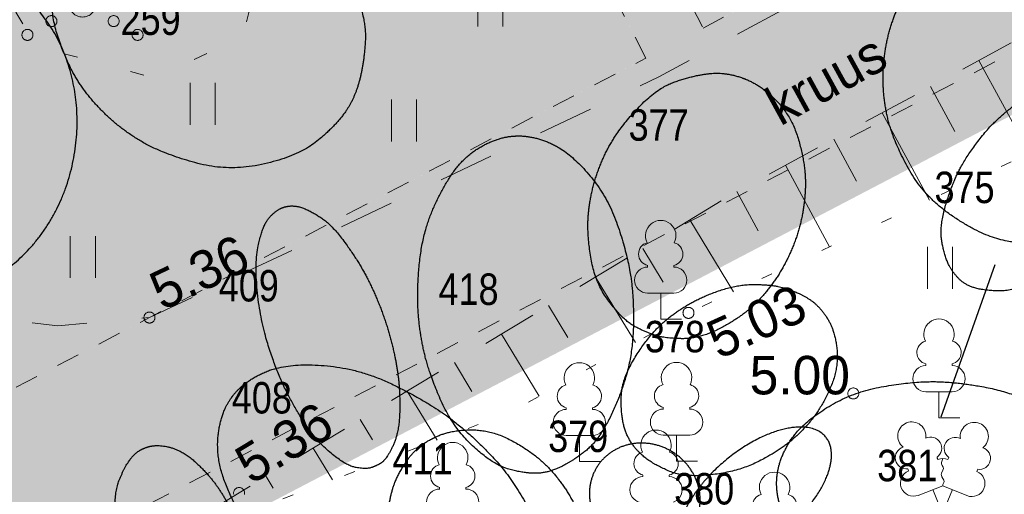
# Model space of a CAD drawing. Header units: metres. Extents: x 538891 to 1080079, y 6588829 to 13178720.
# Tile 320 of 656: x 539900 to 539918, y 6589104 to 6589112. Entities that reach past the tile are written whole.
import ezdxf

# ---------------------------------------------------------------- set-up
doc = ezdxf.new("R2010")
doc.units = ezdxf.units.M
doc.header["$LTSCALE"] = 0.4
for name, pattern in [('KOLVIK', [3.125, 0.625, -2.5]), ('KRUUSKILL', [5, 2.5, -2.5]), ('NOLVAALL', [3, 0.5, -2.5]), ('VW-01 Short Dashed', [2.116125, 1.058062, -1.058062])]:
    doc.linetypes.add(name, pattern=pattern)
for name, color, linetype in [('DENDRO', 7, 'Continuous'), ('GEO', 7, 'Continuous'), ('KINO_PINNAKATTED 2', 7, 'Continuous'), ('KINO_VÄIKEEHITISED', 7, 'Continuous')]:
    doc.layers.add(name, color=color, linetype=linetype)
doc.styles.add('Arial Narrow', font='ARIALN.TTF')
doc.styles.add('HK Explorer Book', font='txt')

# ---------------------------------------------------------------- blocks, each defined once
blk = doc.blocks.new('Landscape Area-216')
at = {"linetype": 'Continuous', "lineweight": 0}
blk.add_hatch(color=254, dxfattribs=at).paths.add_polyline_path([(2.909, 0.778), (-0.186, -0.801), (-0.841, 0.481), (-9.383, -3.879), (-9.383, -3.879), (-9.383, -3.879), (1.507, -25.216), (14.441, -18.45), (4.272, 1.474), (2.909, 0.778)])
blk = doc.blocks.new('Landscape Area-221')
at = {"linetype": 'Continuous', "lineweight": 0}
blk.add_hatch(color=254, dxfattribs=at).paths.add_polyline_path([(0, 0), (-0.273, 0.522), (-0.882, 0.668), (-131.852, -67.839), (-131.389, -68.725), (0, 0)])
blk = doc.blocks.new('Landscape Area-11')
at = {"linetype": 'Continuous', "lineweight": 0}
blk.add_hatch(color=254, dxfattribs=at).paths.add_polyline_path([(0, 0), (-10.164, 19.914), (14.176, 32.336), (14.826, 31.062), (21.283, 34.358), (20.633, 35.632), (29.015, 39.911), (21.689, 11.345), (0, 0)])
blk = doc.blocks.new('LEHTP1')
at = {"color": 252, "linetype": 'Continuous', "lineweight": 9, "true_color": 0x888888}
for p, q in [((-0.48, 1.96), (-0.48, 1.9)), ((0.48, 1.96), (0.48, 1.9)), ((0.48, 0.95), (-0.48, 0.95)), ((0, 0), (0, 0.95)), ((0.76, 0), (0, 0))]:
    blk.add_line(p, q, dxfattribs=at)
for centre, radius, start, end in [((0, 3.04), 0.554, 332.5799, 207.4201), ((-0.38, 2.375), 0.425, 105.2441, 257.079), ((0.38, 2.375), 0.425, 282.921, 74.7559), ((-0.475, 1.425), 0.475, 90, 270), ((0.475, 1.425), 0.475, 270, 90)]:
    blk.add_arc(centre, radius, start, end, dxfattribs=at)
blk = doc.blocks.new('LEHTP2')
at = {"color": 252, "linetype": 'Continuous', "lineweight": 9, "true_color": 0x888888}
for p, q in [((-0.17, 1.98), (-0.2, 2.05)), ((0.2, 1.97), (0.23, 2.05)), ((-1.23, 1.56), (-1.26, 1.64)), ((1.25, 1.54), (1.28, 1.62)), ((-0.88, 0.67), (0.01, 1.02)), ((0, 0), (-0.35, 0.88)), ((0, 0), (0.36, 0.88)), ((0.01, 1.02), (0.89, 0.66)), ((0.76, 0), (0, 0))]:
    blk.add_line(p, q, dxfattribs=at)
at = {"color": 252, "linetype": 'Continuous', "lineweight": 9, "true_color": 0x888888, "flags": 128}
blk.add_lwpolyline([(0.01, 2.01), (-0.03, 1.86), (-0.03, 1.82), (-0.01, 1.76), (0.03, 1.69), (0.04, 1.65), (0.01, 1.58), (-0.04, 1.48), (-0.05, 1.43), (-0.04, 1.4), (-0.02, 1.34), (0.05, 1.22), (0.06, 1.18), (0.05, 1.14), (0.02, 1.07), (0.01, 1.02)], dxfattribs=at)
at = {"color": 252, "linetype": 'Continuous', "lineweight": 9, "true_color": 0x888888}
for centre, radius, start, end in [((-1.114, 2.828), 0.512, 111.5027, 232.5173), ((-1.114, 2.828), 0.512, 350.4856, 111.5002), ((1.158, 2.811), 0.512, 67.6168, 188.6314), ((1.158, 2.811), 0.512, 306.5997, 67.6143), ((-0.429, 2.384), 0.403, 305.1345, 116.705), ((0.465, 2.377), 0.403, 62.412, 233.9825), ((-1.312, 2.036), 0.403, 106.2979, 277.8684), ((1.344, 2.015), 0.403, 261.2486, 72.8191), ((0.008, 1.535), 0.475, 66.7655, 111.5015), ((-1.053, 1.117), 0.475, 111.5014, 291.5004), ((1.07, 1.101), 0.475, 247.6166, 67.6155)]:
    blk.add_arc(centre, radius, start, end, dxfattribs=at)
blk = doc.blocks.new('VQSA')
at = {"color": 7, "linetype": 'Continuous', "lineweight": 9, "flags": 128}
for points in [[(0.2, 2.3), (0.199, 2.28), (0.196, 2.261), (0.191, 2.242), (0.185, 2.223), (0.176, 2.206), (0.166, 2.189), (0.155, 2.173), (0.141, 2.159), (0.127, 2.145), (0.111, 2.134), (0.094, 2.124), (0.077, 2.115), (0.058, 2.109), (0.039, 2.104), (0.02, 2.101), (0, 2.1), (-0.02, 2.101), (-0.039, 2.104), (-0.058, 2.109), (-0.077, 2.115), (-0.094, 2.124), (-0.111, 2.134), (-0.127, 2.145), (-0.141, 2.159), (-0.155, 2.173), (-0.166, 2.189), (-0.176, 2.206), (-0.185, 2.223), (-0.191, 2.242), (-0.196, 2.261), (-0.199, 2.28), (-0.2, 2.3), (-0.199, 2.32), (-0.196, 2.339), (-0.191, 2.358), (-0.185, 2.377), (-0.176, 2.394), (-0.166, 2.411), (-0.155, 2.427), (-0.141, 2.441), (-0.127, 2.455), (-0.111, 2.466), (-0.094, 2.476), (-0.077, 2.485), (-0.058, 2.491), (-0.039, 2.496), (-0.02, 2.499), (0, 2.5), (0.02, 2.499), (0.039, 2.496), (0.058, 2.491), (0.077, 2.485), (0.094, 2.476), (0.111, 2.466), (0.127, 2.455), (0.141, 2.441), (0.155, 2.427), (0.166, 2.411), (0.176, 2.394), (0.185, 2.377), (0.191, 2.358), (0.196, 2.339), (0.199, 2.32)], [(0.2, 1.3), (0.199, 1.28), (0.196, 1.261), (0.191, 1.242), (0.185, 1.223), (0.176, 1.206), (0.166, 1.189), (0.155, 1.173), (0.141, 1.159), (0.127, 1.145), (0.111, 1.134), (0.094, 1.124), (0.077, 1.115), (0.058, 1.109), (0.039, 1.104), (0.02, 1.101), (0, 1.1), (-0.02, 1.101), (-0.039, 1.104), (-0.058, 1.109), (-0.077, 1.115), (-0.094, 1.124), (-0.111, 1.134), (-0.127, 1.145), (-0.141, 1.159), (-0.155, 1.173), (-0.166, 1.189), (-0.176, 1.206), (-0.185, 1.223), (-0.191, 1.242), (-0.196, 1.261), (-0.199, 1.28), (-0.2, 1.3), (-0.199, 1.32), (-0.196, 1.339), (-0.191, 1.358), (-0.185, 1.377), (-0.176, 1.394), (-0.166, 1.411), (-0.155, 1.427), (-0.141, 1.441), (-0.127, 1.455), (-0.111, 1.466), (-0.094, 1.476), (-0.077, 1.485), (-0.058, 1.491), (-0.039, 1.496), (-0.02, 1.499), (0, 1.5), (0.02, 1.499), (0.039, 1.496), (0.058, 1.491), (0.077, 1.485), (0.094, 1.476), (0.111, 1.466), (0.127, 1.455), (0.141, 1.441), (0.155, 1.427), (0.166, 1.411), (0.176, 1.394), (0.185, 1.377), (0.191, 1.358), (0.196, 1.339), (0.199, 1.32)], [(0.5, 0), (0.498, -0.049), (0.49, -0.098), (0.478, -0.145), (0.462, -0.191), (0.441, -0.236), (0.416, -0.278), (0.387, -0.317), (0.354, -0.354), (0.317, -0.387), (0.278, -0.416), (0.236, -0.441), (0.191, -0.462), (0.145, -0.478), (0.098, -0.49), (0.049, -0.498), (0, -0.5), (-0.049, -0.498), (-0.098, -0.49), (-0.145, -0.478), (-0.191, -0.462), (-0.236, -0.441), (-0.278, -0.416), (-0.317, -0.387), (-0.354, -0.354), (-0.387, -0.317), (-0.416, -0.278), (-0.441, -0.236), (-0.462, -0.191), (-0.478, -0.145), (-0.49, -0.098), (-0.498, -0.049), (-0.5, 0), (-0.498, 0.049), (-0.49, 0.098), (-0.478, 0.145), (-0.462, 0.191), (-0.441, 0.236), (-0.416, 0.278), (-0.387, 0.317), (-0.354, 0.354), (-0.317, 0.387), (-0.278, 0.416), (-0.236, 0.441), (-0.191, 0.462), (-0.145, 0.478), (-0.098, 0.49), (-0.049, 0.498), (0, 0.5), (0.049, 0.498), (0.098, 0.49), (0.145, 0.478), (0.191, 0.462), (0.236, 0.441), (0.278, 0.416), (0.317, 0.387), (0.354, 0.354), (0.387, 0.317), (0.416, 0.278), (0.441, 0.236), (0.462, 0.191), (0.478, 0.145), (0.49, 0.098), (0.498, 0.049)], [(-0.93, -0.65), (-0.931, -0.67), (-0.934, -0.689), (-0.939, -0.708), (-0.945, -0.727), (-0.954, -0.744), (-0.964, -0.761), (-0.975, -0.777), (-0.989, -0.791), (-1.003, -0.805), (-1.019, -0.816), (-1.036, -0.826), (-1.053, -0.835), (-1.072, -0.841), (-1.091, -0.846), (-1.11, -0.849), (-1.13, -0.85), (-1.15, -0.849), (-1.169, -0.846), (-1.188, -0.841), (-1.207, -0.835), (-1.224, -0.826), (-1.241, -0.816), (-1.257, -0.805), (-1.271, -0.791), (-1.285, -0.777), (-1.296, -0.761), (-1.306, -0.744), (-1.315, -0.727), (-1.321, -0.708), (-1.326, -0.689), (-1.329, -0.67), (-1.33, -0.65), (-1.329, -0.63), (-1.326, -0.611), (-1.321, -0.592), (-1.315, -0.573), (-1.306, -0.556), (-1.296, -0.539), (-1.285, -0.523), (-1.271, -0.509), (-1.257, -0.495), (-1.241, -0.484), (-1.224, -0.474), (-1.207, -0.465), (-1.188, -0.459), (-1.169, -0.454), (-1.15, -0.451), (-1.13, -0.45), (-1.11, -0.451), (-1.091, -0.454), (-1.072, -0.459), (-1.053, -0.465), (-1.036, -0.474), (-1.019, -0.484), (-1.003, -0.495), (-0.989, -0.509), (-0.975, -0.523), (-0.964, -0.539), (-0.954, -0.556), (-0.945, -0.573), (-0.939, -0.592), (-0.934, -0.611), (-0.931, -0.63)], [(1.33, -0.65), (1.329, -0.67), (1.326, -0.689), (1.321, -0.708), (1.315, -0.727), (1.306, -0.744), (1.296, -0.761), (1.285, -0.777), (1.271, -0.791), (1.257, -0.805), (1.241, -0.816), (1.224, -0.826), (1.207, -0.835), (1.188, -0.841), (1.169, -0.846), (1.15, -0.849), (1.13, -0.85), (1.11, -0.849), (1.091, -0.846), (1.072, -0.841), (1.053, -0.835), (1.036, -0.826), (1.019, -0.816), (1.003, -0.805), (0.989, -0.791), (0.975, -0.777), (0.964, -0.761), (0.954, -0.744), (0.945, -0.727), (0.939, -0.708), (0.934, -0.689), (0.931, -0.67), (0.93, -0.65), (0.931, -0.63), (0.934, -0.611), (0.939, -0.592), (0.945, -0.573), (0.954, -0.556), (0.964, -0.539), (0.975, -0.523), (0.989, -0.509), (1.003, -0.495), (1.019, -0.484), (1.036, -0.474), (1.053, -0.465), (1.072, -0.459), (1.091, -0.454), (1.11, -0.451), (1.13, -0.45), (1.15, -0.451), (1.169, -0.454), (1.188, -0.459), (1.207, -0.465), (1.224, -0.474), (1.241, -0.484), (1.257, -0.495), (1.271, -0.509), (1.285, -0.523), (1.296, -0.539), (1.306, -0.556), (1.315, -0.573), (1.321, -0.592), (1.326, -0.611), (1.329, -0.63)], [(-1.8, -1.15), (-1.801, -1.17), (-1.804, -1.189), (-1.809, -1.208), (-1.815, -1.227), (-1.824, -1.244), (-1.834, -1.261), (-1.845, -1.277), (-1.859, -1.291), (-1.873, -1.305), (-1.889, -1.316), (-1.906, -1.326), (-1.923, -1.335), (-1.942, -1.341), (-1.961, -1.346), (-1.98, -1.349), (-2, -1.35), (-2.02, -1.349), (-2.039, -1.346), (-2.058, -1.341), (-2.077, -1.335), (-2.094, -1.326), (-2.111, -1.316), (-2.127, -1.305), (-2.141, -1.291), (-2.155, -1.277), (-2.166, -1.261), (-2.176, -1.244), (-2.185, -1.227), (-2.191, -1.208), (-2.196, -1.189), (-2.199, -1.17), (-2.2, -1.15), (-2.199, -1.13), (-2.196, -1.111), (-2.191, -1.092), (-2.185, -1.073), (-2.176, -1.056), (-2.166, -1.039), (-2.155, -1.023), (-2.141, -1.009), (-2.127, -0.995), (-2.111, -0.984), (-2.094, -0.974), (-2.077, -0.965), (-2.058, -0.959), (-2.039, -0.954), (-2.02, -0.951), (-2, -0.95), (-1.98, -0.951), (-1.961, -0.954), (-1.942, -0.959), (-1.923, -0.965), (-1.906, -0.974), (-1.889, -0.984), (-1.873, -0.995), (-1.859, -1.009), (-1.845, -1.023), (-1.834, -1.039), (-1.824, -1.056), (-1.815, -1.073), (-1.809, -1.092), (-1.804, -1.111), (-1.801, -1.13)], [(2.2, -1.15), (2.199, -1.17), (2.196, -1.189), (2.191, -1.208), (2.185, -1.227), (2.176, -1.244), (2.166, -1.261), (2.155, -1.277), (2.141, -1.291), (2.127, -1.305), (2.111, -1.316), (2.094, -1.326), (2.077, -1.335), (2.058, -1.341), (2.039, -1.346), (2.02, -1.349), (2, -1.35), (1.98, -1.349), (1.961, -1.346), (1.942, -1.341), (1.923, -1.335), (1.906, -1.326), (1.889, -1.316), (1.873, -1.305), (1.859, -1.291), (1.845, -1.277), (1.834, -1.261), (1.824, -1.244), (1.815, -1.227), (1.809, -1.208), (1.804, -1.189), (1.801, -1.17), (1.8, -1.15), (1.801, -1.13), (1.804, -1.111), (1.809, -1.092), (1.815, -1.073), (1.824, -1.056), (1.834, -1.039), (1.845, -1.023), (1.859, -1.009), (1.873, -0.995), (1.889, -0.984), (1.906, -0.974), (1.923, -0.965), (1.942, -0.959), (1.961, -0.954), (1.98, -0.951), (2, -0.95), (2.02, -0.951), (2.039, -0.954), (2.058, -0.959), (2.077, -0.965), (2.094, -0.974), (2.111, -0.984), (2.127, -0.995), (2.141, -1.009), (2.155, -1.023), (2.166, -1.039), (2.176, -1.056), (2.185, -1.073), (2.191, -1.092), (2.196, -1.111), (2.199, -1.13)]]:
    blk.add_lwpolyline(points, close=True, dxfattribs=at)
blk = doc.blocks.new('HEIN')
at = {"color": 7, "linetype": 'Continuous', "lineweight": 9}
for p, q in [((-0.455, 0.761), (-0.455, -0.761)), ((0.455, 0.761), (0.455, -0.761))]:
    blk.add_line(p, q, dxfattribs=at)

msp = doc.modelspace()

# ---------------------------------------------------------------- hatches: boundary and pattern name
at = {"layer": 'KINO_PINNAKATTED 2', "linetype": 'Continuous', "lineweight": 0, "true_color": 0xdbccc4}
h = msp.add_hatch(color=254, dxfattribs=at)
h.paths.add_polyline_path([(539967.0537, 6589211.4088), (539962.2785, 6589208.9716), (539960.1138, 6589213.2128), (539960.1574, 6589213.3473), (539960.4697, 6589214.5825), (539957.6024, 6589213.1153), (539951.9214, 6589190.9537), (539951.9214, 6589190.9537), (539948.0999, 6589176.047), (539935.7422, 6589169.7397), (539935.7422, 6589169.7397), (539931.3068, 6589167.532), (539932.6288, 6589165.0519), (539947.1922, 6589172.4705), (539943.3726, 6589157.5796), (539932.7799, 6589152.1729), (539934.035, 6589149.7139), (539942.3482, 6589153.957), (539934.5152, 6589123.4149), (539912.8264, 6589112.0702), (539902.6168, 6589132.0734), (539901.5693, 6589131.5387), (539911.7845, 6589111.5252), (539898.8503, 6589104.7597), (539879.4769, 6589142.717), (539891.922, 6589149.0906), (539891.1946, 6589148.7193), (539890.5899, 6589149.9039), (539891.7748, 6589150.5087), (539892.3792, 6589149.3247), (539892.4679, 6589149.3701), (539900.9646, 6589132.7233), (539902.0122, 6589133.258), (539902.3164, 6589132.662), (539901.9667, 6589133.3471), (539932.6722, 6589149.0192), (539928.1215, 6589157.9349), (539933.2164, 6589160.5354), (539929.3159, 6589168.1774), (539930.6785, 6589168.8729), (539933.7737, 6589170.4527), (539926.6682, 6589184.3741), (539923.5728, 6589182.7942), (539928.7283, 6589172.6939), (539930.0284, 6589170.1466), (539925.2524, 6589167.7089), (539925.2978, 6589167.6198), (539920.4324, 6589165.1365), (539920.4324, 6589165.1365), (539917.2482, 6589163.5113), (539916.6628, 6589164.6579), (539910.3833, 6589161.4528), (539910.9686, 6589160.3061), (539904.5105, 6589157.0099), (539903.9258, 6589158.1569), (539894.1454, 6589153.165), (539890.8302, 6589159.6604), (539887.9627, 6589158.1968), (539891.8632, 6589150.5547), (539878.8635, 6589143.9188), (539875.59, 6589150.3324), (539874.692, 6589149.874), (539858.3249, 6589181.7138), (539870.9536, 6589188.1594), (539870.3464, 6589189.3428), (539856.8347, 6589182.4464), (539846.4252, 6589202.8212), (539859.9462, 6589209.7224), (539859.2512, 6589211.084), (539845.7366, 6589204.1706), (539823.2475, 6589248.2518), (539838.1247, 6589255.8451), (539859.9649, 6589213.0517), (539861.0759, 6589213.6249), (539839.2375, 6589256.4112), (539853.9616, 6589263.9128), (539860.1934, 6589251.703), (539861.4209, 6589252.3295), (539855.9412, 6589263.0656), (539918.3983, 6589294.9445), (539917.4891, 6589296.7252), (539909.8614, 6589292.8329), (539911.2717, 6589298.5181), (539909.7981, 6589298.5207), (539908.1735, 6589291.9714), (539857.1265, 6589265.917), (539856.3685, 6589267.4022), (539809.1504, 6589243.3021), (539810.0597, 6589241.5207), (539814.0524, 6589243.5586), (539825.8172, 6589238.7979), (539856.3911, 6589178.8962), (539857.2889, 6589179.3545), (539874.2092, 6589146.4386), (539875.0979, 6589146.8972), (539897.078, 6589103.8327), (539883.238, 6589096.5935), (539884.6809, 6589093.9634), (539900.4644, 6589102.1187), (540015.6515, 6589162.4696), (540002.6107, 6589165.5585), (540005.2683, 6589160.4235), (539958.3253, 6589135.8241), (539947.6806, 6589156.6795), (539959.0325, 6589162.4735), (539960.5288, 6589163.2373), (539960.5288, 6589163.2373), (539971.4851, 6589168.8293), (539973.2657, 6589169.7382), (539973.2657, 6589169.7382), (539984.2214, 6589175.33), (539986.0026, 6589176.2391), (539986.0026, 6589176.2391), (539994.7645, 6589180.7112), (539993.5098, 6589183.1695), (539975.9966, 6589174.2307), (539970.7504, 6589184.5092), (539988.2636, 6589193.448), (539987.659, 6589194.6326), (539971.4642, 6589186.3667), (539965.6133, 6589197.83), (539964.3841, 6589197.2024), (539970.2348, 6589185.7393), (539951.0404, 6589175.9424), (539950.7342, 6589176.5425), (539954.7971, 6589192.1738), (539954.8709, 6589192.4591), (539981.7628, 6589206.1848), (539981.1581, 6589207.3694), (539974.7897, 6589204.1189), (539972.1882, 6589209.213), (539970.5972, 6589208.401), (539969.297, 6589210.9484), (539967.7049, 6589210.1357)])
h.paths.add_polyline_path([(539908.4323, 6589141.4636), (539909.778, 6589138.8272), (539914.6437, 6589141.3106), (539913.2977, 6589143.9469)])
h.paths.add_polyline_path([(539968.1067, 6589205.6366), (539966.1583, 6589209.455), (539962.8831, 6589207.787), (539963.5332, 6589206.5133), (539960.349, 6589204.8881), (539963.6449, 6589198.4306), (539966.9182, 6589200.1013), (539973.2866, 6589203.3517), (539971.2909, 6589207.2619)])
h.paths.add_polyline_path([(539924.9602, 6589164.3488), (539921.6869, 6589162.6781), (539923.0325, 6589160.0417), (539926.3058, 6589161.7123)])
h.paths.add_polyline_path([(539901.8161, 6589134.7634), (539906.6828, 6589137.2474), (539904.037, 6589142.4312), (539899.1702, 6589139.9472)])
h.paths.add_polyline_path([(539974.8125, 6589173.6264), (539969.5659, 6589183.9046), (539951.6451, 6589174.7578), (539956.8912, 6589164.4793)])
h.paths.add_polyline_path([(539946.7091, 6589161.0569), (539946.6885, 6589160.8773), (539947.3386, 6589159.6036), (539955.3882, 6589163.7122), (539950.7933, 6589172.7176), (539949.6034, 6589172.1103), (539949.5452, 6589171.9683)])
h.paths.add_polyline_path([(539917.2687, 6589155.6066), (539918.6143, 6589152.9702), (539925.0718, 6589156.2661), (539923.7262, 6589158.9025)])
h.paths.add_polyline_path([(539905.1819, 6589147.832), (539906.5275, 6589145.1955), (539912.985, 6589148.4915), (539911.6394, 6589151.1279)])
h.paths.add_polyline_path([(539910.2956, 6589153.5407), (539913.5689, 6589155.2114), (539912.2233, 6589157.8478), (539908.95, 6589156.1771)])
h.paths.add_polyline_path([(539815.7403, 6589244.4201), (539824.8186, 6589240.7544), (539821.4581, 6589247.3385)])
h.paths.add_polyline_path([(539953.3771, 6589140.0196), (539945.4996, 6589155.4534), (539945.3405, 6589155.3728), (539937.5517, 6589125.0032), (539956.0917, 6589134.7009)])
h.paths.add_polyline_path([(539899.4864, 6589151.3469), (539896.2131, 6589149.6762), (539897.5587, 6589147.0398), (539900.832, 6589148.7105)])
h.paths.add_polyline_path([(539920.5185, 6589149.2378), (539921.8648, 6589146.6018), (539921.8648, 6589146.6018), (539922.5149, 6589145.3281), (539928.9724, 6589148.624), (539928.2768, 6589149.9868), (539926.6843, 6589149.1739), (539926.0339, 6589150.4475), (539924.4425, 6589149.6352), (539923.1423, 6589152.1826), (539919.869, 6589150.5119), (539920.5191, 6589149.2382)])

# ---------------------------------------------------------------- linework, layer by layer
at = {"layer": 'DENDRO', "color": 250, "linetype": 'Continuous', "lineweight": 25, "true_color": 0x333333}
msp.add_line((539917.1513, 6589105.0056), (539918.1299, 6589107.7757), dxfattribs=at)
at = {"layer": 'DENDRO', "color": 82, "linetype": 'Continuous', "lineweight": 25, "true_color": 0x33cc00}
msp.add_open_spline([(539901.3654, 6589113.8274), (539901.3531, 6589113.8088), (539901.3408, 6589113.7902), (539901.113, 6589113.4373), (539900.9395, 6589112.4338), (539901.2561, 6589111.4496), (539901.6707, 6589110.7911), (539902.2775, 6589110.2083), (539903.0187, 6589109.7816), (539904.2157, 6589109.4558), (539905.4718, 6589109.7432), (539906.1102, 6589110.2547), (539906.4869, 6589110.7605), (539906.6681, 6589111.4294), (539906.7124, 6589112.2616), (539906.2494, 6589113.2665), (539905.7347, 6589113.8979), (539905.0507, 6589114.4112), (539904.2761, 6589114.7395), (539903.5076, 6589114.8615), (539902.4769, 6589114.7557), (539901.6281, 6589114.2089), (539901.39, 6589113.8647), (539901.3777, 6589113.8461), (539901.3654, 6589113.8274)], degree=2, knots=[0, 0, 0, 0.0027796, 0.0027796, 0.055118, 0.1074565, 0.159795, 0.2121335, 0.264472, 0.3168104, 0.3691489, 0.4214874, 0.4738259, 0.5261644, 0.5785028, 0.6308413, 0.6831798, 0.7355183, 0.7878568, 0.8401952, 0.8925337, 0.9448722, 0.9972107, 0.9972107, 1, 1, 1], dxfattribs=at)
at = {"layer": 'DENDRO', "color": 30, "linetype": 'Continuous', "lineweight": 25, "true_color": 0xff7f00}
for points, knots in [([(539918.7499, 6589114.1451), (539918.7264, 6589114.1437), (539918.7028, 6589114.1423), (539918.2617, 6589114.1119), (539917.3114, 6589113.7058), (539916.644, 6589112.9756), (539916.2945, 6589112.3366), (539916.0965, 6589111.5802), (539916.0929, 6589110.7718), (539916.289, 6589109.9968), (539916.8506, 6589108.9925), (539917.8886, 6589108.2934), (539918.7125, 6589108.1241), (539919.1002, 6589108.1349), (539919.4877, 6589108.1671), (539920.2918, 6589108.4283), (539920.9931, 6589109.0424), (539921.396, 6589109.6079), (539921.6767, 6589110.3117), (539921.7809, 6589111.1044), (539921.6827, 6589111.9068), (539921.2353, 6589113.01), (539920.221, 6589113.8716), (539919.2376, 6589114.1649), (539918.797, 6589114.1478), (539918.7734, 6589114.1464), (539918.7499, 6589114.1451)], [0, 0, 0, 0.0025271, 0.0025271, 0.0499051, 0.0972831, 0.1446612, 0.1920392, 0.2394172, 0.2867953, 0.3341733, 0.3815514, 0.4289294, 0.4763074, 0.5236855, 0.5710635, 0.6184416, 0.6658196, 0.7131976, 0.7605757, 0.8079537, 0.8553318, 0.9027098, 0.9500878, 0.9974659, 0.9974659, 1, 1, 1]), ([(539913.5659, 6589111.154), (539913.55, 6589111.1599), (539913.5341, 6589111.1658), (539913.2334, 6589111.2735), (539912.6534, 6589111.2127), (539911.9812, 6589110.9767), (539911.322, 6589110.2766), (539910.9743, 6589109.6722), (539910.7648, 6589108.9931), (539910.7139, 6589108.3227), (539910.865, 6589107.4337), (539911.3825, 6589106.7539), (539911.7826, 6589106.5433), (539912.113, 6589106.4336), (539912.7444, 6589106.4191), (539913.4275, 6589106.7599), (539913.8817, 6589107.1482), (539914.2801, 6589107.6898), (539914.5637, 6589108.3416), (539914.6941, 6589109.0268), (539914.6699, 6589109.6642), (539914.434, 6589110.4628), (539913.8933, 6589111.0244), (539913.5977, 6589111.1422), (539913.5818, 6589111.1481), (539913.5659, 6589111.154)], [0, 0, 0, 0.0026413, 0.0026413, 0.0523767, 0.1021121, 0.1518475, 0.2015829, 0.2513184, 0.3010538, 0.3507892, 0.4005246, 0.45026, 0.4999954, 0.5497308, 0.5994662, 0.6492016, 0.6989371, 0.7486725, 0.7984079, 0.8481433, 0.8978787, 0.9476141, 0.9973495, 0.9973495, 1, 1, 1]), ([(539915.0742, 6589106.8072), (539915.0664, 6589106.8194), (539915.0587, 6589106.8316), (539914.91, 6589107.0596), (539914.4668, 6589107.3071), (539914.0674, 6589107.4087), (539913.4407, 6589107.4131), (539912.7269, 6589107.1582), (539912.1949, 6589106.8191), (539911.7694, 6589106.3895), (539911.3566, 6589105.6921), (539911.3264, 6589105.1277), (539911.4167, 6589104.6835), (539911.6547, 6589104.3464), (539911.9676, 6589104.1202), (539912.4935, 6589103.9018), (539913.4411, 6589104.0041), (539914.1441, 6589104.348), (539914.63, 6589104.7396), (539914.9855, 6589105.1911), (539915.2869, 6589105.8745), (539915.2297, 6589106.5507), (539915.0897, 6589106.7829), (539915.0819, 6589106.7951), (539915.0742, 6589106.8072)], [0, 0, 0, 0.0027725, 0.0027725, 0.0551117, 0.1074508, 0.15979, 0.2121292, 0.2644683, 0.3168075, 0.3691467, 0.4214858, 0.473825, 0.5261641, 0.5785033, 0.6308425, 0.6831816, 0.7355208, 0.78786, 0.8401991, 0.8925383, 0.9448775, 0.9972166, 0.9972166, 1, 1, 1]), ([(539904.2745, 6589105.3761), (539904.2641, 6589105.362), (539904.2536, 6589105.3479), (539904.0616, 6589105.0801), (539903.9711, 6589104.2408), (539904.3394, 6589103.3222), (539904.8936, 6589102.4842), (539905.7692, 6589101.7125), (539906.5614, 6589101.2232), (539907.7688, 6589100.7544), (539908.953, 6589100.794), (539909.5276, 6589101.1285), (539909.8521, 6589101.5011), (539909.9745, 6589102.0512), (539909.9572, 6589102.7624), (539909.3605, 6589103.9028), (539908.5802, 6589104.7189), (539907.8235, 6589105.2791), (539906.5944, 6589105.8874), (539905.2711, 6589105.9887), (539904.4989, 6589105.6623), (539904.2954, 6589105.4043), (539904.285, 6589105.3902), (539904.2745, 6589105.3761)], [0, 0, 0, 0.0029396, 0.0029396, 0.058168, 0.1133965, 0.1686249, 0.2238534, 0.2790818, 0.3343103, 0.3895388, 0.4447672, 0.4999957, 0.5552241, 0.6104526, 0.6656811, 0.7209095, 0.776138, 0.8313664, 0.8865949, 0.9418233, 0.9970518, 0.9970518, 1, 1, 1]), ([(539914.167, 6589103.9119), (539914.1656, 6589103.8958), (539914.1642, 6589103.8798), (539914.1421, 6589103.5793), (539914.4108, 6589102.8933), (539915.0112, 6589102.3478), (539915.7096, 6589101.9348), (539916.6382, 6589101.6863), (539917.4305, 6589101.6154), (539918.1952, 6589101.6782), (539919.2034, 6589101.9573), (539919.9711, 6589102.572), (539920.2237, 6589103.1053), (539920.2941, 6589103.5525), (539920.1587, 6589104.0341), (539919.8695, 6589104.572), (539919.1542, 6589105.1003), (539918.364, 6589105.4716), (539917.3913, 6589105.6439), (539916.6031, 6589105.6471), (539915.5075, 6589105.4495), (539914.5914, 6589104.8651), (539914.2051, 6589104.2424), (539914.1699, 6589103.9439), (539914.1685, 6589103.9279), (539914.167, 6589103.9119)], [0, 0, 0, 0.0026574, 0.0026574, 0.0523914, 0.1021253, 0.1518593, 0.2015932, 0.2513271, 0.3010611, 0.350795, 0.400529, 0.4502629, 0.4999969, 0.5497308, 0.5994647, 0.6491987, 0.6989326, 0.7486666, 0.7984005, 0.8481344, 0.8978684, 0.9476023, 0.9973363, 0.9973363, 1, 1, 1]), ([(539907.9288, 6589104.6219), (539907.9145, 6589104.6146), (539907.9002, 6589104.6073), (539907.6313, 6589104.4671), (539907.3039, 6589104.0131), (539907.1419, 6589103.5936), (539907.0579, 6589102.9226), (539907.247, 6589102.1366), (539907.5516, 6589101.5383), (539907.9688, 6589101.0465), (539908.6814, 6589100.546), (539909.2965, 6589100.4664), (539909.7951, 6589100.526), (539910.1948, 6589100.7528), (539910.4825, 6589101.069), (539910.7884, 6589101.6142), (539910.7962, 6589102.6379), (539910.508, 6589103.4197), (539910.14, 6589103.973), (539909.6898, 6589104.3917), (539908.9786, 6589104.7717), (539908.2298, 6589104.767), (539907.9575, 6589104.6364), (539907.9432, 6589104.6292), (539907.9288, 6589104.6219)], [0, 0, 0, 0.0027725, 0.0027725, 0.0551117, 0.1074508, 0.15979, 0.2121292, 0.2644683, 0.3168075, 0.3691466, 0.4214858, 0.473825, 0.5261641, 0.5785033, 0.6308424, 0.6831816, 0.7355208, 0.7878599, 0.8401991, 0.8925382, 0.9448774, 0.9972166, 0.9972166, 1, 1, 1])]:
    msp.add_open_spline(points, degree=2, knots=knots, dxfattribs=at)
at = {"layer": 'DENDRO', "color": 25, "linetype": 'Continuous', "lineweight": 25, "true_color": 0x995f4c}
for points in [[(539896.6815, 6589109.0304), (539896.4496, 6589109.7582), (539896.6663, 6589111.3356), (539897.5054, 6589112.6121), (539898.7421, 6589113.2458), (539900.0451, 6589113.0668), (539901.0651, 6589112.1231), (539901.529, 6589110.6676), (539901.3123, 6589109.0902), (539900.4731, 6589107.8136), (539899.2364, 6589107.1799), (539897.9334, 6589107.3589), (539896.9134, 6589108.3026), (539896.6815, 6589109.0304)], [(539912.6607, 6589103.5916), (539912.8868, 6589103.9261), (539913.5749, 6589104.5), (539914.3142, 6589104.8249), (539914.9068, 6589104.8139), (539915.1939, 6589104.4697), (539915.0985, 6589103.8847), (539914.6462, 6589103.2156), (539913.9581, 6589102.6418), (539913.2188, 6589102.3168), (539912.6261, 6589102.3279), (539912.3391, 6589102.6721), (539912.4345, 6589103.2571), (539912.6607, 6589103.5916)], [(539911.7654, 6589102.5775), (539911.4959, 6589102.5933), (539911.0292, 6589102.8818), (539910.76, 6589103.3499), (539910.7604, 6589103.8722), (539911.0303, 6589104.3088), (539911.4974, 6589104.5426), (539912.0364, 6589104.5111), (539912.5031, 6589104.2226), (539912.7723, 6589103.7544), (539912.7719, 6589103.2321), (539912.502, 6589102.7956), (539912.0349, 6589102.5617), (539911.7654, 6589102.5775)]]:
    msp.add_open_spline(points, degree=2, dxfattribs=at)
for points, knots in [([(539920.3, 6589110.9531), (539920.2903, 6589110.9609), (539920.2806, 6589110.9687), (539920.0958, 6589111.1138), (539919.6359, 6589111.1579), (539919.0414, 6589111.0612), (539918.1738, 6589110.4555), (539917.649, 6589109.8054), (539917.3482, 6589109.2483), (539917.1156, 6589108.4556), (539917.2068, 6589107.9364), (539917.3565, 6589107.6257), (539917.6099, 6589107.3827), (539918.0091, 6589107.2891), (539918.5389, 6589107.3045), (539919.389, 6589107.7776), (539919.9631, 6589108.3694), (539920.3275, 6589108.9167), (539920.5593, 6589109.4654), (539920.6924, 6589110.2006), (539920.4971, 6589110.7852), (539920.3194, 6589110.9375), (539920.3097, 6589110.9453), (539920.3, 6589110.9531)], [0, 0, 0, 0.0029255, 0.0029255, 0.0581554, 0.1133853, 0.1686152, 0.2238451, 0.2790749, 0.3343048, 0.3895347, 0.4447646, 0.4999944, 0.5552243, 0.6104542, 0.6656841, 0.720914, 0.7761438, 0.8313737, 0.8866036, 0.9418335, 0.9970633, 0.9970633, 1, 1, 1]), ([(539909.3973, 6589110.1077), (539909.3816, 6589110.1067), (539909.3659, 6589110.1056), (539909.0718, 6589110.0812), (539908.4494, 6589109.709), (539908.0138, 6589109.0299), (539907.7216, 6589108.274), (539907.6239, 6589107.3153), (539907.6771, 6589106.5191), (539907.8553, 6589105.7709), (539908.2803, 6589104.8146), (539908.9929, 6589104.1486), (539909.5476, 6589103.9804), (539909.9911, 6589103.9796), (539910.4362, 6589104.1881), (539910.9121, 6589104.5576), (539911.3134, 6589105.3481), (539911.5512, 6589106.1885), (539911.5684, 6589107.1791), (539911.4504, 6589107.9609), (539911.0909, 6589109.0163), (539910.3847, 6589109.8342), (539909.723, 6589110.121), (539909.4288, 6589110.1098), (539909.4131, 6589110.1088), (539909.3973, 6589110.1077)], [0, 0, 0, 0.0026574, 0.0026574, 0.0523914, 0.1021253, 0.1518593, 0.2015932, 0.2513271, 0.3010611, 0.350795, 0.400529, 0.4502629, 0.4999969, 0.5497308, 0.5994648, 0.6491987, 0.6989326, 0.7486666, 0.7984005, 0.8481345, 0.8978684, 0.9476024, 0.9973363, 0.9973363, 1, 1, 1]), ([(539905.1972, 6589108.81), (539905.1888, 6589108.8071), (539905.1803, 6589108.8041), (539905.059, 6589108.7556), (539904.8241, 6589108.4872), (539904.6701, 6589107.7609), (539904.7912, 6589106.7378), (539905.0418, 6589105.9372), (539905.3089, 6589105.3407), (539905.7704, 6589104.5921), (539906.3343, 6589104.1216), (539906.6869, 6589104.0536), (539906.8629, 6589104.1001), (539907.0717, 6589104.2225), (539907.3041, 6589104.7194), (539907.3231, 6589105.4359), (539907.2526, 6589106.0142), (539907.094, 6589106.648), (539906.8569, 6589107.2737), (539906.5681, 6589107.8264), (539906.1021, 6589108.4758), (539905.7062, 6589108.7466), (539905.3754, 6589108.8641), (539905.2142, 6589108.8159), (539905.2057, 6589108.813), (539905.1972, 6589108.81)], [0, 0, 0, 0.0034211, 0.0034211, 0.0531173, 0.1028134, 0.1525095, 0.2022057, 0.2519018, 0.3015979, 0.3512941, 0.4009902, 0.4506863, 0.5003825, 0.5500786, 0.5997747, 0.6494708, 0.699167, 0.7488631, 0.7985592, 0.8482554, 0.8979515, 0.9476476, 0.9973438, 0.9973438, 1, 1, 1]), ([(539902.7204, 6589104.4531), (539902.711, 6589104.4499), (539902.7017, 6589104.4467), (539902.5264, 6589104.3833), (539902.308, 6589104.0804), (539902.1286, 6589103.618), (539902.1614, 6589102.8494), (539902.2836, 6589102.2859), (539902.4975, 6589101.7346), (539902.7747, 6589101.2607), (539903.2343, 6589100.7329), (539903.6267, 6589100.5579), (539903.9004, 6589100.5189), (539904.1717, 6589100.5849), (539904.3989, 6589100.8226), (539904.6057, 6589101.2023), (539904.6391, 6589101.9019), (539904.5664, 6589102.4461), (539904.396, 6589103.0125), (539904.1459, 6589103.5322), (539903.8516, 6589103.9499), (539903.3959, 6589104.3804), (539902.9168, 6589104.5138), (539902.7391, 6589104.4595), (539902.7298, 6589104.4563), (539902.7204, 6589104.4531)], [0, 0, 0, 0.0026411, 0.0026411, 0.0523766, 0.102112, 0.1518475, 0.201583, 0.2513184, 0.3010539, 0.3507893, 0.4005248, 0.4502603, 0.4999957, 0.5497312, 0.5994666, 0.6492021, 0.6989376, 0.748673, 0.7984085, 0.8481439, 0.8978794, 0.9476148, 0.9973503, 0.9973503, 1, 1, 1])]:
    msp.add_open_spline(points, degree=2, knots=knots, dxfattribs=at)
at = {"layer": 'GEO', "color": 8, "linetype": 'Continuous', "lineweight": 9, "true_color": 0x7d7d7d}
for p, q in [((539917.8351, 6589111.4834), (539918.7504, 6589109.7959)), ((539916.9561, 6589111.0066), (539917.3997, 6589110.1887)), ((539916.0771, 6589110.5298), (539916.9363, 6589108.9458)), ((539915.1981, 6589110.053), (539915.6136, 6589109.2868)), ((539914.3191, 6589109.5762), (539915.1221, 6589108.0957)), ((539913.4401, 6589109.0994), (539913.8276, 6589108.385)), ((539912.5836, 6589108.5832), (539913.3751, 6589107.2769)), ((539911.7284, 6589108.065), (539912.0983, 6589107.4544)), ((539910.8731, 6589107.5468), (539911.5945, 6589106.3562)), ((539910.0178, 6589107.0286), (539910.3693, 6589106.4486)), ((539909.1626, 6589106.5104), (539909.8469, 6589105.3809)), ((539908.3073, 6589105.9922), (539908.625, 6589105.4679)), ((539907.4521, 6589105.474), (539907.9925, 6589104.5821)), ((539906.5968, 6589104.9558), (539906.8196, 6589104.5882)), ((539905.7415, 6589104.4376), (539906.0922, 6589103.8589)), ((539904.8863, 6589103.9194), (539905.0141, 6589103.7084))]:
    msp.add_line(p, q, dxfattribs=at)
at = {"layer": 'GEO', "color": 8, "linetype": 'KRUUSKILL', "lineweight": 9, "true_color": 0x7d7d7d, "flags": 128}
for points in [[(539879.496, 6589139.961), (539882.928, 6589133.693), (539888.231, 6589125.35), (539889.595, 6589123.389), (539894.338, 6589114.456), (539895.836, 6589111.873), (539897.585, 6589108.775), (539898.2564, 6589107.9033), (539899.272, 6589106.872), (539901.1043, 6589106.6579), (539902.769, 6589106.81), (539912.02, 6589111.182), (539920.89, 6589115.993), (539927.284, 6589118.318), (539936.21, 6589122.773), (539944.122, 6589126.88), (539953.471, 6589132.444), (539962.555, 6589137.106), (539974.924, 6589143.387), (539998.985, 6589156.488), (540006.319, 6589160.617), (540010.735, 6589163.161), (540012.7589, 6589164.6167), (540013.675, 6589166.574), (540013.194, 6589171.028), (540010.648, 6589182.83), (540007.02, 6589194.009), (540002.961, 6589204.027), (540001.866, 6589206.551), (539997.37, 6589216.086), (539992.749, 6589225.153), (539988.337, 6589234.008), (539983.312, 6589245.825), (539978.869, 6589255.495), (539974.154, 6589265.28)], [(540011.3613, 6589041.2888), (539999.483, 6589044.037), (539990.951, 6589046.294), (539987.7943, 6589047.9069), (539986.231, 6589049.936), (539984.1061, 6589052.6793), (539981.225, 6589055.25), (539977.2641, 6589058.022), (539974.211, 6589059.138), (539971.788, 6589059.12), (539966.203, 6589057.671), (539961.8283, 6589055.5089), (539959.112, 6589053.188), (539955.9635, 6589050.8433), (539953.982, 6589048.674), (539950.608, 6589044.52), (539948.3182, 6589041.5698), (539946.862, 6589038.507), (539945.0154, 6589034.422), (539944.316, 6589029.874), (539944.073, 6589029.1858), (539943.744, 6589028.809), (539940.711, 6589030.749), (539937.954, 6589032.915), (539936.298, 6589034.783), (539933.6106, 6589038.5593), (539931.528, 6589042.727), (539930.229, 6589044.808), (539927.706, 6589048.698), (539926.029, 6589051.324), (539921.171, 6589059.547), (539916.928, 6589068.562), (539912.006, 6589078.713), (539910.547, 6589081.751), (539907.786, 6589087.655), (539906.536, 6589090.686), (539903.496, 6589097.44), (539902.5, 6589099.896), (539902.2698, 6589101.4471), (539902.613, 6589102.535), (539904.397, 6589103.623), (539913.397, 6589109.076), (539921.385, 6589113.409), (539927.653, 6589116.602), (539936.873, 6589121.343), (539945.3, 6589125.43), (539954.952, 6589130.091), (539964.519, 6589135.032), (539971.392, 6589138.321), (539984.191, 6589145.409), (539995.965, 6589151.917), (540000.519, 6589154.727), (540005.726, 6589157.923), (540013.561, 6589161.983), (540015.7022, 6589162.6155), (540018.399, 6589162.651), (540019.6998, 6589162.2786), (540020.831, 6589161.601), (540022.5567, 6589160.4756), (540023.816, 6589158.665), (540029.352, 6589149.619), (540035.451, 6589138.052), (540041.461, 6589127.083), (540046.1, 6589117.906), (540051.276, 6589107.053), (540054.675, 6589098.684), (540060.3216, 6589088.8694)]]:
    msp.add_lwpolyline(points, dxfattribs=at)
at = {"layer": 'GEO', "color": 8, "linetype": 'NOLVAALL', "lineweight": 9, "true_color": 0x7d7d7d, "flags": 128}
msp.add_lwpolyline([(539991.008, 6589149.1771), (539986.286, 6589145.254), (539981.726, 6589142.764), (539973.496, 6589138.37), (539964.701, 6589133.545), (539955.972, 6589128.815), (539948.704, 6589125.45), (539933.763, 6589117.636), (539928.739, 6589115.096), (539920.987, 6589110.844), (539912.56, 6589106.895), (539909.322, 6589105.088), (539902.613, 6589102.535)], dxfattribs=at)
at = {"layer": 'GEO', "color": 252, "linetype": 'KOLVIK', "lineweight": 9, "true_color": 0x888888, "flags": 128}
msp.add_lwpolyline([(539900.2689, 6589119.1218), (539901.845, 6589118.0428), (539903.5065, 6589116.5866), (539905.007, 6589114.1), (539904.4662, 6589111.9171), (539902.863, 6589111.1598), (539900.7059, 6589111.7423), (539899.599, 6589113.613), (539897.3829, 6589115.3538), (539894.283, 6589116.943), (539892.9839, 6589117.8857), (539892.2517, 6589119.422), (539892.487, 6589121.3445)], dxfattribs=at)
at = {"layer": 'GEO', "color": 8, "linetype": 'Continuous', "lineweight": 9, "true_color": 0x7d7d7d, "flags": 128}
for points in [[(539912.66, 6589106.895), (539912.6595, 6589106.8852), (539912.6581, 6589106.8755), (539912.6557, 6589106.866), (539912.6524, 6589106.8567), (539912.6482, 6589106.8479), (539912.6431, 6589106.8394), (539912.6373, 6589106.8316), (539912.6307, 6589106.8243), (539912.6234, 6589106.8177), (539912.6156, 6589106.8119), (539912.6071, 6589106.8068), (539912.5983, 6589106.8026), (539912.589, 6589106.7993), (539912.5795, 6589106.7969), (539912.5698, 6589106.7955), (539912.56, 6589106.795), (539912.5502, 6589106.7955), (539912.5405, 6589106.7969), (539912.531, 6589106.7993), (539912.5217, 6589106.8026), (539912.5129, 6589106.8068), (539912.5044, 6589106.8119), (539912.4966, 6589106.8177), (539912.4893, 6589106.8243), (539912.4827, 6589106.8316), (539912.4769, 6589106.8394), (539912.4718, 6589106.8479), (539912.4676, 6589106.8567), (539912.4643, 6589106.866), (539912.4619, 6589106.8755), (539912.4605, 6589106.8852), (539912.46, 6589106.895), (539912.4605, 6589106.9048), (539912.4619, 6589106.9145), (539912.4643, 6589106.924), (539912.4676, 6589106.9333), (539912.4718, 6589106.9421), (539912.4769, 6589106.9506), (539912.4827, 6589106.9584), (539912.4893, 6589106.9657), (539912.4966, 6589106.9723), (539912.5044, 6589106.9781), (539912.5129, 6589106.9832), (539912.5217, 6589106.9874), (539912.531, 6589106.9907), (539912.5405, 6589106.9931), (539912.5502, 6589106.9945), (539912.56, 6589106.995), (539912.5698, 6589106.9945), (539912.5795, 6589106.9931), (539912.589, 6589106.9907), (539912.5983, 6589106.9874), (539912.6071, 6589106.9832), (539912.6156, 6589106.9781), (539912.6234, 6589106.9723), (539912.6307, 6589106.9657), (539912.6373, 6589106.9584), (539912.6431, 6589106.9506), (539912.6482, 6589106.9421), (539912.6524, 6589106.9333), (539912.6557, 6589106.924), (539912.6581, 6589106.9145), (539912.6595, 6589106.9048)], [(539902.869, 6589106.81), (539902.8685, 6589106.8002), (539902.8671, 6589106.7905), (539902.8647, 6589106.781), (539902.8614, 6589106.7717), (539902.8572, 6589106.7629), (539902.8521, 6589106.7544), (539902.8463, 6589106.7466), (539902.8397, 6589106.7393), (539902.8324, 6589106.7327), (539902.8246, 6589106.7269), (539902.8161, 6589106.7218), (539902.8073, 6589106.7176), (539902.798, 6589106.7143), (539902.7885, 6589106.7119), (539902.7788, 6589106.7105), (539902.769, 6589106.71), (539902.7592, 6589106.7105), (539902.7495, 6589106.7119), (539902.74, 6589106.7143), (539902.7307, 6589106.7176), (539902.7219, 6589106.7218), (539902.7134, 6589106.7269), (539902.7056, 6589106.7327), (539902.6983, 6589106.7393), (539902.6917, 6589106.7466), (539902.6859, 6589106.7544), (539902.6808, 6589106.7629), (539902.6766, 6589106.7717), (539902.6733, 6589106.781), (539902.6709, 6589106.7905), (539902.6695, 6589106.8002), (539902.669, 6589106.81), (539902.6695, 6589106.8198), (539902.6709, 6589106.8295), (539902.6733, 6589106.839), (539902.6766, 6589106.8483), (539902.6808, 6589106.8571), (539902.6859, 6589106.8656), (539902.6917, 6589106.8734), (539902.6983, 6589106.8807), (539902.7056, 6589106.8873), (539902.7134, 6589106.8931), (539902.7219, 6589106.8982), (539902.7307, 6589106.9024), (539902.74, 6589106.9057), (539902.7495, 6589106.9081), (539902.7592, 6589106.9095), (539902.769, 6589106.91), (539902.7788, 6589106.9095), (539902.7885, 6589106.9081), (539902.798, 6589106.9057), (539902.8073, 6589106.9024), (539902.8161, 6589106.8982), (539902.8246, 6589106.8931), (539902.8324, 6589106.8873), (539902.8397, 6589106.8807), (539902.8463, 6589106.8734), (539902.8521, 6589106.8656), (539902.8572, 6589106.8571), (539902.8614, 6589106.8483), (539902.8647, 6589106.839), (539902.8671, 6589106.8295), (539902.8685, 6589106.8198)], [(539915.655, 6589105.431), (539915.6545, 6589105.4212), (539915.6531, 6589105.4115), (539915.6507, 6589105.402), (539915.6474, 6589105.3927), (539915.6432, 6589105.3839), (539915.6381, 6589105.3754), (539915.6323, 6589105.3676), (539915.6257, 6589105.3603), (539915.6184, 6589105.3537), (539915.6106, 6589105.3479), (539915.6021, 6589105.3428), (539915.5933, 6589105.3386), (539915.584, 6589105.3353), (539915.5745, 6589105.3329), (539915.5648, 6589105.3315), (539915.555, 6589105.331), (539915.5452, 6589105.3315), (539915.5355, 6589105.3329), (539915.526, 6589105.3353), (539915.5167, 6589105.3386), (539915.5079, 6589105.3428), (539915.4994, 6589105.3479), (539915.4916, 6589105.3537), (539915.4843, 6589105.3603), (539915.4777, 6589105.3676), (539915.4719, 6589105.3754), (539915.4668, 6589105.3839), (539915.4626, 6589105.3927), (539915.4593, 6589105.402), (539915.4569, 6589105.4115), (539915.4555, 6589105.4212), (539915.455, 6589105.431), (539915.4555, 6589105.4408), (539915.4569, 6589105.4505), (539915.4593, 6589105.46), (539915.4626, 6589105.4693), (539915.4668, 6589105.4781), (539915.4719, 6589105.4866), (539915.4777, 6589105.4944), (539915.4843, 6589105.5017), (539915.4916, 6589105.5083), (539915.4994, 6589105.5141), (539915.5079, 6589105.5192), (539915.5167, 6589105.5234), (539915.526, 6589105.5267), (539915.5355, 6589105.5291), (539915.5452, 6589105.5305), (539915.555, 6589105.531), (539915.5648, 6589105.5305), (539915.5745, 6589105.5291), (539915.584, 6589105.5267), (539915.5933, 6589105.5234), (539915.6021, 6589105.5192), (539915.6106, 6589105.5141), (539915.6184, 6589105.5083), (539915.6257, 6589105.5017), (539915.6323, 6589105.4944), (539915.6381, 6589105.4866), (539915.6432, 6589105.4781), (539915.6474, 6589105.4693), (539915.6507, 6589105.46), (539915.6531, 6589105.4505), (539915.6545, 6589105.4408)]]:
    msp.add_lwpolyline(points, close=True, dxfattribs=at)
msp.add_lwpolyline([(539904.3013, 6589103.594), (539904.2989, 6589103.6035), (539904.2975, 6589103.6132), (539904.297, 6589103.623), (539904.2975, 6589103.6328), (539904.2989, 6589103.6425), (539904.3013, 6589103.652), (539904.3046, 6589103.6613), (539904.3088, 6589103.6701), (539904.3139, 6589103.6786), (539904.3197, 6589103.6864), (539904.3263, 6589103.6937), (539904.3336, 6589103.7003), (539904.3414, 6589103.7061), (539904.3499, 6589103.7112), (539904.3587, 6589103.7154), (539904.368, 6589103.7187), (539904.3775, 6589103.7211), (539904.3872, 6589103.7225), (539904.397, 6589103.723), (539904.4068, 6589103.7225), (539904.4165, 6589103.7211), (539904.426, 6589103.7187), (539904.4353, 6589103.7154), (539904.4441, 6589103.7112), (539904.4526, 6589103.7061), (539904.4604, 6589103.7003), (539904.4677, 6589103.6937), (539904.4743, 6589103.6864), (539904.4801, 6589103.6786), (539904.4852, 6589103.6701), (539904.4894, 6589103.6613), (539904.4927, 6589103.652), (539904.4951, 6589103.6425), (539904.4965, 6589103.6328), (539904.497, 6589103.623), (539904.4965, 6589103.6132), (539904.4951, 6589103.6035), (539904.4927, 6589103.594)], dxfattribs=at)
at = {"layer": 'KINO_VÄIKEEHITISED', "color": 7, "linetype": 'VW-01 Short Dashed', "lineweight": 18}
for p, q in [((540015.6283, 6589162.4578), (539884.6812, 6589093.9627)), ((539902.6168, 6589132.0734), (539912.8236, 6589112.0702)), ((539911.7845, 6589111.5252), (539901.5694, 6589131.5388)), ((539912.8236, 6589112.0702), (539934.5152, 6589123.4149)), ((539898.8503, 6589104.7597), (539911.7845, 6589111.5252))]:
    msp.add_line(p, q, dxfattribs=at)

# ---------------------------------------------------------------- block references
at = {"layer": 'GEO', "color": 8, "true_color": 0x7d7d7d, "xscale": 0.5, "yscale": 0.5, "zscale": 0.5}
for name, p in [('VQSA', (539901.553, 6589112.5211)), ('HEIN', (539908.959, 6589112.477)), ('HEIN', (539903.7349, 6589110.6936)), ('HEIN', (539907.3917, 6589110.3892)), ('LEHTP1', (539912.056, 6589106.778)), ('HEIN', (539901.5582, 6589107.9098)), ('HEIN', (539917.1289, 6589107.7136)), ('LEHTP1', (539917.11, 6589104.987)), ('LEHTP1', (539910.578, 6589104.192)), ('LEHTP1', (539912.343, 6589104.198)), ('LEHTP2', (539917.173, 6589103.244)), ('LEHTP1', (539911.971, 6589102.969)), ('LEHTP1', (539908.278, 6589102.744)), ('LEHTP1', (539914.124, 6589102.204))]:
    msp.add_blockref(name, p, dxfattribs=at)
at = {"layer": 'KINO_PINNAKATTED 2', "color": 7}
for name, p in [('Landscape Area-221', (540016.5334, 6589161.8018)), ('Landscape Area-11', (539912.8236, 6589112.0702)), ('Landscape Area-216', (539897.343, 6589129.9755))]:
    msp.add_blockref(name, p, dxfattribs=at)

# ---------------------------------------------------------------- texts
at = {"layer": 'DENDRO', "color": 250, "true_color": 0x333333, "char_height": 0.57083, "attachment_point": 1, "line_spacing_factor": 2.63829, "style": 'Arial Narrow'}
for s, insert in [('259', (539902.2446, 6589112.5166)), ('418', (539908.0195, 6589107.6107)), ('378', (539911.7683, 6589106.7492)), ('408', (539904.2635, 6589105.6379)), ('379', (539910.0114, 6589104.9376)), ('411', (539907.1854, 6589104.5324))]:
    msp.add_mtext(s, dxfattribs=dict(at, insert=insert))
for s, insert, width in [('377', (539911.4724, 6589110.5945), 1.264004), ('375', (539917.029, 6589109.461), 1.467874), ('409', (539904.0275, 6589107.6739), 1.33661), ('381', (539915.9885, 6589104.4068), 1.304778), ('380', (539912.3001, 6589103.9849), 2.394619)]:
    msp.add_mtext(s, dxfattribs=dict(at, insert=insert, width=width))
at = {"layer": 'GEO', "color": 8, "true_color": 0x7d7d7d, "char_height": 0.7, "line_spacing_factor": 0.25, "style": 'HK Explorer Book'}
for s, insert, attachment_point, rotation in [('kruus', (539915.0621, 6589111.1325), 5, 28.76344), (' 5.36', (539902.769, 6589106.81), 7, 25.2953), (' 5.03', (539912.8757, 6589105.928), 7, 24.41852), (' 5.36', (539904.397, 6589103.623), 7, 31.12865)]:
    msp.add_mtext(s, dxfattribs=dict(at, insert=insert, attachment_point=attachment_point, rotation=rotation))
at = {"layer": 'GEO', "color": 8, "true_color": 0x7d7d7d, "insert": (539913.411, 6589105.4039), "char_height": 0.7, "attachment_point": 7, "line_spacing_factor": 0.25, "style": 'HK Explorer Book'}
msp.add_mtext(' 5.00', dxfattribs=at)

doc.saveas('drawing.dxf')
